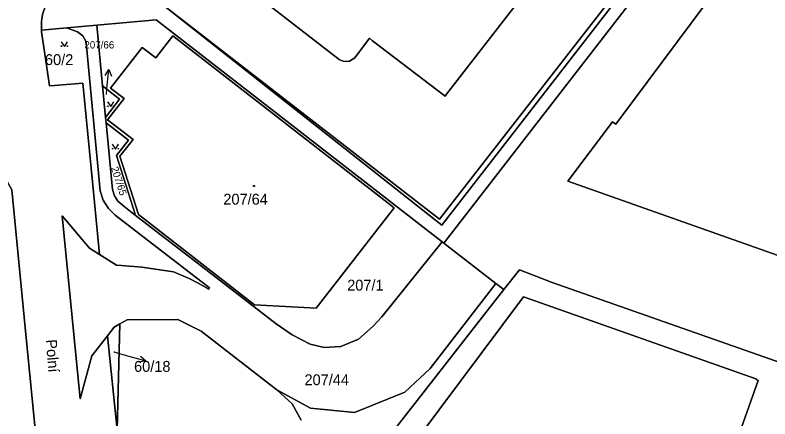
# Model space of a CAD drawing. Extents: x -598934 to -598196, y -1162208 to -1161502.
# Drawn here: x -598804.1 to -598686.2, y -1162140.9 to -1162077.8 of the extents above; entities that cross this region are included whole.
import ezdxf

# ---------------------------------------------------------------- set-up
doc = ezdxf.new("R2010")
doc.units = 0
for name, color, linetype in [('KN_KULTURY', 7, 'Continuous'), ('KN_PARC_CIS_POM', 7, 'Continuous'), ('KN_PARC_CIS_POZ', 7, 'Continuous'), ('KN_PARC_CIS_STAV', 7, 'Continuous'), ('KN_PARC_PLOCHA', 7, 'Continuous'), ('KN_ULICE', 7, 'Continuous'), ('PARC_C_SIPKA', 7, 'Continuous'), ('parcely_l', 7, 'Continuous')]:
    doc.layers.add(name, color=color, linetype=linetype)

msp = doc.modelspace()

# ---------------------------------------------------------------- linework, layer by layer
at = {"layer": 'KN_KULTURY'}
for points in [[(-598796.94, -1162081.95), (-598796.44, -1162082.7), (-598795.94, -1162081.95)], [(-598789.69, -1162091.34), (-598789.19, -1162092.09), (-598788.69, -1162091.34)], [(-598788.96, -1162097.98), (-598788.46, -1162098.73), (-598787.96, -1162097.98)]]:
    msp.add_lwpolyline(points, dxfattribs=at)
for centre, radius in [((-598796.89, -1162082.65), 0.05), ((-598795.99, -1162082.65), 0.05), ((-598789.64, -1162092.04), 0.05), ((-598788.74, -1162092.04), 0.05), ((-598788.91, -1162098.68), 0.05), ((-598788.01, -1162098.68), 0.05), ((-598766.81, -1162104.5), 0.09), ((-598766.81, -1162104.5), 0.0398)]:
    msp.add_circle(centre, radius, dxfattribs=at)
at = {"layer": 'KN_PARC_PLOCHA'}
for points in [[(-598665.65, -1162024.98), (-598666.93, -1162026.3), (-598678.92, -1162035.38), (-598679.62, -1162036.03), (-598737.47, -1162110.63), (-598781.08, -1162076.2), (-598737.8, -1162109.67), (-598670.02, -1162022.54)], [(-598668.55, -1162035.34), (-598674.02, -1162044.9), (-598673, -1162045.47), (-598673.6, -1162046.51), (-598674.03, -1162046.15), (-598710.29, -1162094.83), (-598710.79, -1162094.46), (-598717.77, -1162103.75), (-598683.27, -1162115.94), (-598682.6, -1162114.05), (-598663.19, -1162120.99), (-598663.85, -1162122.86), (-598634.84, -1162133.15), (-598632.69, -1162127.23), (-598633.35, -1162126.99), (-598616.44, -1162079.32), (-598616.93, -1162078.93), (-598616.33, -1162077.89), (-598615.31, -1162078.48), (-598609.79, -1162068.96), (-598613.68, -1162066.69), (-598612.54, -1162064.68), (-598663.42, -1162035.55), (-598664.65, -1162037.57)], [(-598668.55, -1162035.34), (-598664.65, -1162037.57), (-598663.42, -1162035.55), (-598612.54, -1162064.68), (-598613.68, -1162066.69), (-598609.79, -1162068.96), (-598615.31, -1162078.48), (-598616.33, -1162077.89), (-598616.93, -1162078.93), (-598616.44, -1162079.32), (-598633.35, -1162126.99), (-598632.69, -1162127.23), (-598634.84, -1162133.15), (-598663.85, -1162122.86), (-598663.19, -1162120.99), (-598682.6, -1162114.05), (-598683.27, -1162115.94), (-598717.77, -1162103.75), (-598710.79, -1162094.46), (-598710.29, -1162094.83), (-598674.03, -1162046.15), (-598673.6, -1162046.51), (-598673, -1162045.47), (-598674.02, -1162044.9)], [(-598737.41, -1162113.25), (-598746.85, -1162124.95), (-598748.2, -1162126.43), (-598750.48, -1162128.43), (-598753.25, -1162129.6), (-598755.85, -1162129.73), (-598758.03, -1162129.22), (-598760.85, -1162127.78), (-598763.36, -1162126.03), (-598775.02, -1162117.05), (-598785.59, -1162108.9), (-598785.39, -1162108.92), (-598788.31, -1162099.73), (-598786.44, -1162097.32), (-598789.93, -1162094.61), (-598790, -1162093.78), (-598787.81, -1162090.92), (-598790.47, -1162088.84), (-598791.36, -1162079.36), (-598782.1, -1162078.51)], [(-598790.96, -1162115.21), (-598792.01, -1162104.4), (-598793.58, -1162088.43), (-598798, -1162088.8), (-598798.79, -1162088.87), (-598799.2, -1162085.99), (-598800, -1162080.43), (-598800, -1162080.15), (-598796.04, -1162079.79), (-598794.39, -1162080.4), (-598793.54, -1162081.05), (-598793.08, -1162081.88), (-598792.96, -1162082.67), (-598790.84, -1162105.27), (-598790.39, -1162106.73), (-598789.55, -1162108.01), (-598788.52, -1162109.05), (-598773.76, -1162120.44), (-598773.89, -1162120.62), (-598775.54, -1162119.71), (-598776.94, -1162118.97), (-598779.39, -1162117.94), (-598784.34, -1162117.2), (-598787.52, -1162116.94), (-598788.31, -1162116.88)], [(-598790.47, -1162088.84), (-598790, -1162093.78), (-598789.93, -1162094.61), (-598788.94, -1162105.08), (-598788.63, -1162106.02), (-598788.07, -1162106.87), (-598787.17, -1162107.68), (-598785.59, -1162108.9), (-598775.02, -1162117.05), (-598763.36, -1162126.03), (-598760.85, -1162127.78), (-598758.03, -1162129.22), (-598755.85, -1162129.73), (-598753.25, -1162129.6), (-598750.48, -1162128.43), (-598748.2, -1162126.43), (-598746.85, -1162124.95), (-598737.41, -1162113.25), (-598737.16, -1162113.44), (-598733.46, -1162116.3), (-598729, -1162119.75), (-598739.29, -1162133.05), (-598743.24, -1162136.75), (-598751.09, -1162139.93), (-598758, -1162139.22), (-598763.22, -1162136.37), (-598775.07, -1162127.18), (-598778.69, -1162125.38), (-598786.62, -1162125.41), (-598787.76, -1162126.06), (-598788.65, -1162126.56), (-598789.72, -1162127.94), (-598792.14, -1162131.05), (-598793.98, -1162137.8), (-598796.78, -1162109.19), (-598792.54, -1162114.22), (-598790.96, -1162115.21), (-598788.31, -1162116.88), (-598787.52, -1162116.94), (-598784.34, -1162117.2), (-598779.39, -1162117.94), (-598776.94, -1162118.97), (-598775.54, -1162119.71), (-598773.89, -1162120.62), (-598773.76, -1162120.44), (-598788.52, -1162109.05), (-598789.55, -1162108.01), (-598790.39, -1162106.73), (-598790.84, -1162105.27), (-598792.96, -1162082.67), (-598793.08, -1162081.88), (-598793.54, -1162081.05), (-598794.39, -1162080.4), (-598796.04, -1162079.79), (-598791.36, -1162079.36)], [(-598779.49, -1162081.05), (-598782.15, -1162084.46), (-598784.26, -1162082.83), (-598789.21, -1162089.2), (-598787.1, -1162090.84), (-598789.68, -1162094.17), (-598785.71, -1162097.26), (-598787.76, -1162099.83), (-598784.85, -1162108.97), (-598766.71, -1162123.07), (-598757.11, -1162123.63), (-598744.91, -1162107.92)], [(-598779.49, -1162081.05), (-598744.91, -1162107.92), (-598757.11, -1162123.63), (-598766.71, -1162123.07), (-598784.85, -1162108.97), (-598787.76, -1162099.83), (-598785.71, -1162097.26), (-598789.68, -1162094.17), (-598787.1, -1162090.84), (-598789.21, -1162089.2), (-598784.26, -1162082.83), (-598782.15, -1162084.46)], [(-598790, -1162093.78), (-598790.47, -1162088.84), (-598787.81, -1162090.92)], [(-598799.76, -1162156.64), (-598834.61, -1162129.69), (-598824.62, -1162116.72), (-598810.22, -1162098.19), (-598811.61, -1162092.7), (-598804.67, -1162105.09), (-598802.58, -1162126.61), (-598800.7, -1162145.7)], [(-598785.59, -1162108.9), (-598787.17, -1162107.68), (-598788.07, -1162106.87), (-598788.63, -1162106.02), (-598788.94, -1162105.08), (-598789.93, -1162094.61), (-598786.44, -1162097.32), (-598788.31, -1162099.73), (-598785.39, -1162108.92)], [(-598703.91, -1162168.47), (-598707.33, -1162167.27), (-598710.83, -1162166.04), (-598727.87, -1162160.04), (-598730.6, -1162159.08), (-598747.86, -1162153), (-598747.77, -1162152.75), (-598724.7, -1162121.85), (-598688.24, -1162134.71), (-598688.27, -1162134.81), (-598688.02, -1162134.9), (-598690.63, -1162142.27), (-598700.37, -1162169.72)], [(-598788.2, -1162142.62), (-598789.72, -1162127.94), (-598788.65, -1162126.56), (-598787.76, -1162126.06)]]:
    msp.add_lwpolyline(points, close=True, dxfattribs=at)
for points in [[(-598670.02, -1162022.54), (-598737.8, -1162109.67), (-598781.08, -1162076.2)], [(-598678.11, -1162037.18), (-598737.16, -1162113.44), (-598737.41, -1162113.25), (-598782.1, -1162078.51), (-598791.36, -1162079.36), (-598796.04, -1162079.79), (-598800, -1162080.15), (-598800.02, -1162078.81), (-598799.87, -1162077.69), (-598799.33, -1162076.17), (-598799.07, -1162075.62), (-598798.11, -1162074.27), (-598796.73, -1162073.02), (-598795.46, -1162072.29), (-598794.18, -1162071.79), (-598793.1, -1162071.45), (-598791.84, -1162071.17), (-598790.06, -1162071.02), (-598788.04, -1162071.12), (-598786.78, -1162071.92), (-598786.38, -1162072.1), (-598781.08, -1162076.2), (-598737.47, -1162110.63), (-598679.62, -1162036.03)], [(-598669.65, -1162137.35), (-598720.2, -1162119.59), (-598725.34, -1162117.61), (-598727.76, -1162120.71), (-598729, -1162119.75), (-598733.46, -1162116.3), (-598737.16, -1162113.44), (-598678.11, -1162037.18)], [(-598810.21, -1162067.09), (-598803.76, -1162058.8), (-598802.27, -1162060.17), (-598801.28, -1162060.85), (-598800.48, -1162061.16), (-598800.31, -1162066.8), (-598799.33, -1162076.17), (-598799.87, -1162077.69), (-598800.02, -1162078.81), (-598800, -1162080.15), (-598800, -1162080.43), (-598799.2, -1162085.99), (-598798.79, -1162088.87), (-598798, -1162088.8), (-598793.58, -1162088.43), (-598792.01, -1162104.4), (-598790.96, -1162115.21), (-598792.54, -1162114.22), (-598796.78, -1162109.19), (-598793.98, -1162137.8), (-598792.14, -1162131.05), (-598789.72, -1162127.94), (-598788.2, -1162142.62)], [(-598765.48, -1162075.45), (-598753.52, -1162084.71), (-598752.87, -1162085.01), (-598752.39, -1162085.06), (-598751.89, -1162084.98), (-598751.04, -1162084.46), (-598748.74, -1162081.41), (-598748.28, -1162081.8), (-598736.95, -1162090.44), (-598736.75, -1162090.17), (-598714.12, -1162060.96)], [(-598714.12, -1162060.96), (-598736.75, -1162090.17), (-598736.95, -1162090.44), (-598748.28, -1162081.8), (-598748.74, -1162081.41), (-598751.04, -1162084.46), (-598751.89, -1162084.98), (-598752.39, -1162085.06), (-598752.87, -1162085.01), (-598753.52, -1162084.71), (-598765.48, -1162075.45)], [(-598800.7, -1162145.7), (-598802.58, -1162126.61), (-598804.67, -1162105.09)], [(-598683.41, -1162176.51), (-598688.54, -1162174.77), (-598694.76, -1162172.66), (-598704.23, -1162169.44), (-598703.91, -1162168.47), (-598700.37, -1162169.72), (-598690.63, -1162142.27), (-598688.02, -1162134.9), (-598688.27, -1162134.81), (-598688.24, -1162134.71), (-598724.7, -1162121.85), (-598747.77, -1162152.75), (-598747.86, -1162153), (-598747.82, -1162154.41), (-598747.71, -1162154.66), (-598749.88, -1162153.92), (-598749.84, -1162151.21), (-598749.26, -1162148.63), (-598747.6, -1162146.12), (-598727.76, -1162120.71), (-598725.34, -1162117.61), (-598720.2, -1162119.59), (-598669.65, -1162137.35)], [(-598759.45, -1162141.1), (-598760.83, -1162138.55), (-598763.22, -1162136.37), (-598758, -1162139.22), (-598751.09, -1162139.93), (-598743.24, -1162136.75), (-598739.29, -1162133.05), (-598729, -1162119.75), (-598727.76, -1162120.71), (-598747.6, -1162146.12)], [(-598788.2, -1162142.62), (-598787.76, -1162126.06), (-598786.62, -1162125.41), (-598778.69, -1162125.38), (-598775.07, -1162127.18), (-598763.22, -1162136.37), (-598760.83, -1162138.55), (-598759.45, -1162141.1)]]:
    msp.add_lwpolyline(points, dxfattribs=at)
at = {"layer": 'PARC_C_SIPKA'}
for points in [[(-598790.08, -1162087.25), (-598789.48, -1162086.31), (-598789.08, -1162087.35)], [(-598789.88, -1162090.2), (-598789.79, -1162089.29), (-598789.48, -1162086.31)], [(-598788.73, -1162130.45), (-598786.6, -1162131.05), (-598783.71, -1162131.86)], [(-598784.54, -1162131.11), (-598783.71, -1162131.86), (-598784.81, -1162132.07)]]:
    msp.add_lwpolyline(points, dxfattribs=at)
at = {"layer": 'parcely_l'}
for points in [[(-598670.02, -1162022.54), (-598737.8, -1162109.67), (-598781.08, -1162076.2)], [(-598781.08, -1162076.2), (-598737.47, -1162110.63), (-598679.62, -1162036.03), (-598678.92, -1162035.38), (-598666.93, -1162026.3), (-598665.65, -1162024.98)], [(-598678.11, -1162037.18), (-598737.16, -1162113.44)], [(-598683.27, -1162115.94), (-598717.77, -1162103.75), (-598710.79, -1162094.46), (-598710.29, -1162094.83), (-598674.03, -1162046.15)], [(-598714.12, -1162060.96), (-598736.75, -1162090.17), (-598736.95, -1162090.44), (-598748.28, -1162081.8), (-598748.74, -1162081.41), (-598751.04, -1162084.46), (-598751.89, -1162084.98), (-598752.39, -1162085.06), (-598752.87, -1162085.01), (-598753.52, -1162084.71), (-598765.48, -1162075.45)], [(-598800, -1162080.15), (-598800.02, -1162078.81), (-598799.87, -1162077.69), (-598799.33, -1162076.17)], [(-598737.41, -1162113.25), (-598782.1, -1162078.51), (-598791.36, -1162079.36)], [(-598796.04, -1162079.79), (-598800, -1162080.15)], [(-598800, -1162080.15), (-598800, -1162080.43), (-598799.2, -1162085.99), (-598798.79, -1162088.87), (-598798, -1162088.8), (-598793.58, -1162088.43), (-598792.01, -1162104.4), (-598790.96, -1162115.21)], [(-598796.04, -1162079.79), (-598791.36, -1162079.36)], [(-598790.96, -1162115.21), (-598788.31, -1162116.88), (-598787.52, -1162116.94), (-598784.34, -1162117.2), (-598779.39, -1162117.94), (-598776.94, -1162118.97), (-598775.54, -1162119.71), (-598773.89, -1162120.62), (-598773.76, -1162120.44), (-598788.52, -1162109.05), (-598789.55, -1162108.01), (-598790.39, -1162106.73), (-598790.84, -1162105.27), (-598792.96, -1162082.67), (-598793.08, -1162081.88), (-598793.54, -1162081.05), (-598794.39, -1162080.4), (-598796.04, -1162079.79)], [(-598791.36, -1162079.36), (-598790.47, -1162088.84)], [(-598779.49, -1162081.05), (-598744.91, -1162107.92), (-598757.11, -1162123.63), (-598766.71, -1162123.07), (-598784.85, -1162108.97), (-598787.76, -1162099.83), (-598785.71, -1162097.26), (-598789.68, -1162094.17), (-598787.1, -1162090.84), (-598789.21, -1162089.2), (-598784.26, -1162082.83), (-598782.15, -1162084.46), (-598779.49, -1162081.05)], [(-598790.47, -1162088.84), (-598790, -1162093.78)], [(-598790.47, -1162088.84), (-598787.81, -1162090.92), (-598790, -1162093.78)], [(-598799.76, -1162156.64), (-598800.7, -1162145.7), (-598802.58, -1162126.61), (-598804.67, -1162105.09), (-598811.61, -1162092.7)], [(-598790, -1162093.78), (-598789.93, -1162094.61)], [(-598789.93, -1162094.61), (-598788.94, -1162105.08), (-598788.63, -1162106.02), (-598788.07, -1162106.87), (-598787.17, -1162107.68), (-598785.59, -1162108.9)], [(-598789.93, -1162094.61), (-598786.44, -1162097.32), (-598788.31, -1162099.73), (-598785.39, -1162108.92), (-598785.59, -1162108.9)], [(-598789.72, -1162127.94), (-598792.14, -1162131.05), (-598793.98, -1162137.8), (-598796.78, -1162109.19), (-598792.54, -1162114.22), (-598790.96, -1162115.21)], [(-598785.59, -1162108.9), (-598775.02, -1162117.05), (-598763.36, -1162126.03), (-598760.85, -1162127.78), (-598758.03, -1162129.22), (-598755.85, -1162129.73), (-598753.25, -1162129.6), (-598750.48, -1162128.43), (-598748.2, -1162126.43), (-598746.85, -1162124.95), (-598737.41, -1162113.25)], [(-598737.41, -1162113.25), (-598737.16, -1162113.44)], [(-598737.16, -1162113.44), (-598733.46, -1162116.3), (-598729, -1162119.75)], [(-598727.76, -1162120.71), (-598725.34, -1162117.61), (-598720.2, -1162119.59), (-598669.65, -1162137.35), (-598670.74, -1162140.44)], [(-598729, -1162119.75), (-598739.29, -1162133.05), (-598743.24, -1162136.75), (-598751.09, -1162139.93), (-598758, -1162139.22), (-598763.22, -1162136.37)], [(-598727.76, -1162120.71), (-598729, -1162119.75)], [(-598747.71, -1162154.66), (-598749.88, -1162153.92), (-598749.84, -1162151.21), (-598749.26, -1162148.63), (-598747.6, -1162146.12), (-598727.76, -1162120.71)], [(-598703.91, -1162168.47), (-598700.37, -1162169.72), (-598690.63, -1162142.27), (-598688.02, -1162134.9), (-598688.27, -1162134.81), (-598688.24, -1162134.71), (-598724.7, -1162121.85), (-598747.77, -1162152.75), (-598747.86, -1162153)], [(-598787.76, -1162126.06), (-598788.65, -1162126.56), (-598789.72, -1162127.94)], [(-598787.76, -1162126.06), (-598788.2, -1162142.62)], [(-598763.22, -1162136.37), (-598775.07, -1162127.18), (-598778.69, -1162125.38), (-598786.62, -1162125.41), (-598787.76, -1162126.06)], [(-598789.72, -1162127.94), (-598788.2, -1162142.62)], [(-598759.45, -1162141.1), (-598760.83, -1162138.55), (-598763.22, -1162136.37)]]:
    msp.add_lwpolyline(points, dxfattribs=at)

# ---------------------------------------------------------------- texts
at = {"layer": 'KN_PARC_CIS_POM'}
for s, p in [('207/66', (-598790.01, -1162090.2)), ('60/18', (-598788.84, -1162130.45))]:
    msp.add_text(s, height=0.1, dxfattribs=at).set_placement(p)
at = {"layer": 'KN_PARC_CIS_POZ'}
for s, height, p in [('207/66', 1.14, (-598793.31, -1162083.01)), ('60/2', 1.7, (-598799.47, -1162085.6)), ('207/1', 1.7, (-598752.25, -1162120.86)), ('60/18', 1.7, (-598785.55, -1162133.56)), ('207/44', 1.7, (-598758.92, -1162135.65))]:
    msp.add_text(s, height=height, dxfattribs=at).set_placement(p)
msp.add_text('207/65', height=1.14, rotation=287.9995, dxfattribs=at).set_placement((-598789.17, -1162101.68))
at = {"layer": 'KN_PARC_CIS_STAV'}
msp.add_text('207/64', height=1.7, dxfattribs=at).set_placement((-598771.6, -1162107.42))
at = {"layer": 'KN_ULICE'}
msp.add_text('Polní', height=1.7, rotation=274.5007, dxfattribs=at).set_placement((-598799.34, -1162128.55))

doc.saveas('drawing.dxf')
